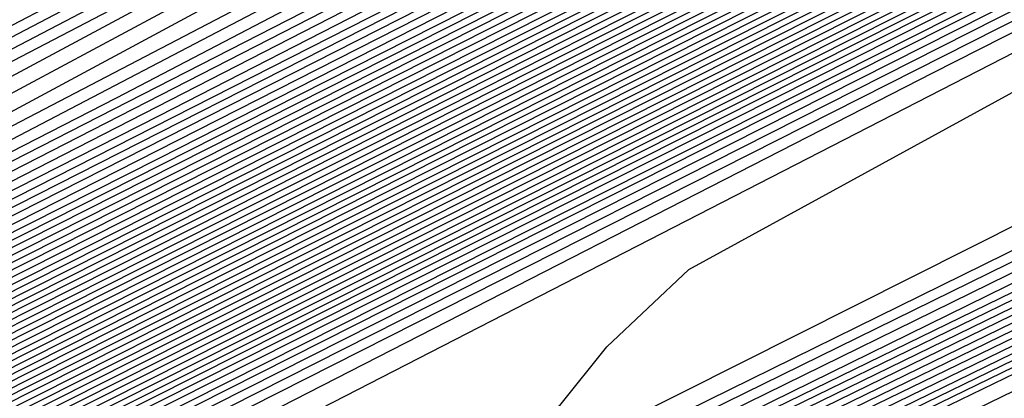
# Model space of a CAD drawing. Extents: x 3249832 to 3255657, y 13789405 to 13793316.
# Tile 507 of 656: x 3254742.374 to 3254744.719, y 13790601.713 to 13790602.616. Entities that reach past the tile are written whole.
import ezdxf

# ---------------------------------------------------------------- set-up
doc = ezdxf.new("R2010")
doc.units = 0
doc.header["$LTSCALE"] = 100
doc.header["$MEASUREMENT"] = 0
for name, color, linetype in [('GRATIO_CON', 10, 'CONTINUOUS'), ('GRATIO_ICON', 7, 'CONTINUOUS'), ('TARGETS_EAST', 7, 'CONTINUOUS')]:
    doc.layers.add(name, color=color, linetype=linetype)

# ---------------------------------------------------------------- blocks, each defined once
blk = doc.blocks.new('Gratio_032316_contours')
at = {"layer": 'GRATIO_CON', "color": 1, "linetype": 'Continuous', "flags": 128}
for points in [[(3254642.139, 13790551.7053), (3254660.6124, 13790560.6687), (3254682.3072, 13790571.2723), (3254700.7352, 13790580.305), (3254711.0317, 13790585.3564), (3254714.825, 13790587.2199), (3254715.3665, 13790587.4896), (3254715.3659, 13790587.4937), (3254715.3657, 13790587.4969), (3254715.3666, 13790587.4975), (3254715.9081, 13790587.7572), (3254719.6861, 13790589.589), (3254729.9352, 13790594.5687), (3254748.2689, 13790603.4881), (3254769.8147, 13790614.0012), (3254788.079, 13790622.9777)], [(3254643.9573, 13790552.6097), (3254661.9705, 13790561.3498), (3254683.1246, 13790571.6892), (3254701.0934, 13790580.4969), (3254711.1333, 13790585.4226), (3254714.8321, 13790587.2398), (3254715.3601, 13790587.5029), (3254715.3596, 13790587.5069), (3254715.3595, 13790587.5098), (3254715.3603, 13790587.5104), (3254715.8805, 13790587.7597), (3254719.5093, 13790589.5191), (3254729.3537, 13790594.3022), (3254746.9632, 13790602.8693), (3254767.6581, 13790612.9672), (3254785.2011, 13790621.5892)], [(3254645.7757, 13790553.5142), (3254663.3285, 13790562.0309), (3254683.9419, 13790572.1067), (3254701.4513, 13790580.6909), (3254711.2342, 13790585.4933), (3254714.8385, 13790587.2659), (3254715.3542, 13790587.5212), (3254715.853, 13790587.7617), (3254719.3325, 13790589.4492), (3254728.7721, 13790594.0356), (3254745.6576, 13790602.2505), (3254765.5015, 13790611.9331), (3254782.3232, 13790620.2006)], [(3254647.5941, 13790554.4186), (3254664.6865, 13790562.712), (3254684.7593, 13790572.5235), (3254701.8095, 13790580.8826), (3254711.336, 13790585.5591), (3254714.8458, 13790587.2852), (3254715.348, 13790587.5339), (3254715.8254, 13790587.7641), (3254719.1557, 13790589.3793), (3254728.1905, 13790593.7691), (3254744.3519, 13790601.6317), (3254763.3449, 13790610.8991), (3254779.4453, 13790618.8121)], [(3254651.2308, 13790556.2274), (3254667.4026, 13790564.0741), (3254686.3942, 13790573.3572), (3254702.526, 13790581.266), (3254711.5395, 13790585.6907), (3254714.8603, 13790587.3239), (3254715.3355, 13790587.5594), (3254715.7702, 13790587.7691), (3254718.8022, 13790589.2396), (3254727.0274, 13790593.236), (3254741.7406, 13790600.3941), (3254759.0318, 13790608.8311), (3254773.6894, 13790616.035)], [(3254653.0492, 13790557.1319), (3254668.7606, 13790564.7552), (3254687.2116, 13790573.774), (3254702.8843, 13790581.4577), (3254711.6412, 13790585.7564), (3254714.8676, 13790587.3433), (3254715.3293, 13790587.5721), (3254715.7426, 13790587.7716), (3254718.6254, 13790589.1697), (3254726.4458, 13790592.9695), (3254740.435, 13790599.7753), (3254756.8752, 13790607.7971), (3254770.8115, 13790614.6465), (3254778.5294, 13790618.5309)], [(3254646.2517, 13790553.9528), (3254654.8675, 13790558.0363), (3254670.1186, 13790565.4362), (3254688.0291, 13790574.1908), (3254703.2426, 13790581.6494), (3254711.743, 13790585.8222), (3254714.8749, 13790587.3627), (3254715.3231, 13790587.5848), (3254715.7151, 13790587.774), (3254718.4486, 13790589.0998), (3254725.8643, 13790592.703), (3254739.1294, 13790599.1565), (3254754.7186, 13790606.7631), (3254767.9336, 13790613.258), (3254775.252, 13790616.9413)], [(3254648.3232, 13790554.9771), (3254656.6859, 13790558.9407), (3254671.4766, 13790566.1173), (3254688.8465, 13790574.6076), (3254703.6008, 13790581.8411), (3254711.8447, 13790585.888), (3254714.8821, 13790587.382), (3254715.3169, 13790587.5976), (3254715.6875, 13790587.7765), (3254718.2718, 13790589.03), (3254725.2827, 13790592.4364), (3254737.8237, 13790598.5377), (3254752.562, 13790605.7291), (3254765.0557, 13790611.8694), (3254771.9746, 13790615.3518)], [(3254652.466, 13790557.0257), (3254660.3226, 13790560.7496), (3254674.1927, 13790567.4794), (3254690.4813, 13790575.4413), (3254704.3173, 13790582.2246), (3254712.0482, 13790586.0196), (3254714.8967, 13790587.4207), (3254715.3044, 13790587.623), (3254715.6323, 13790587.7815), (3254717.9183, 13790588.8903), (3254724.1196, 13790591.9033), (3254735.2124, 13790597.3001), (3254748.2489, 13790603.6611), (3254759.2998, 13790609.0924), (3254765.4198, 13790612.1726), (3254767.5973, 13790613.3706), (3254767.8046, 13790613.628), (3254767.8447, 13790613.807), (3254768.8446, 13790614.4523), (3254771.7623, 13790616.0293)], [(3254651.241, 13790556.5836), (3254654.5375, 13790558.0501), (3254662.141, 13790561.654), (3254675.5507, 13790568.1605), (3254691.2988, 13790575.8581), (3254704.6756, 13790582.4163), (3254712.1499, 13790586.0854), (3254714.904, 13790587.4401), (3254715.2982, 13790587.6357), (3254715.6047, 13790587.7839), (3254717.7415, 13790588.8204), (3254723.538, 13790591.6368), (3254733.9068, 13790596.6813), (3254746.0923, 13790602.627), (3254756.4219, 13790607.7038), (3254762.1424, 13790610.583), (3254764.1778, 13790611.7028), (3254764.3715, 13790611.9434), (3254764.4337, 13790612.1232), (3254765.5415, 13790612.8137), (3254768.7386, 13790614.5249), (3254774.566, 13790617.5186)], [(3254651.548, 13790556.8702), (3254653.3699, 13790557.6315), (3254656.6089, 13790559.0744), (3254663.9594, 13790562.5584), (3254676.9087, 13790568.8416), (3254692.1162, 13790576.2749), (3254705.0338, 13790582.608), (3254712.2517, 13790586.1512), (3254714.9112, 13790587.4594), (3254715.292, 13790587.6484), (3254715.5771, 13790587.7864), (3254717.5647, 13790588.7505), (3254722.9564, 13790591.3703), (3254732.6011, 13790596.0625), (3254743.9357, 13790601.593), (3254753.544, 13790606.3153), (3254758.865, 13790608.9934), (3254760.7582, 13790610.035), (3254760.9385, 13790610.2589), (3254761.0228, 13790610.4394), (3254762.2384, 13790611.1751), (3254765.7149, 13790613.0205), (3254772.0375, 13790616.2604)], [(3254678.2668, 13790569.5227), (3254692.9336, 13790576.6918), (3254705.3921, 13790582.7997), (3254712.3534, 13790586.217), (3254714.9185, 13790587.4788), (3254715.2858, 13790587.6612), (3254715.5496, 13790587.7889), (3254717.3879, 13790588.6807), (3254722.3749, 13790591.1037), (3254731.2955, 13790595.4436), (3254741.7791, 13790600.559), (3254750.666, 13790604.9267), (3254755.5876, 13790607.4038), (3254757.3387, 13790608.3672), (3254757.5054, 13790608.5743), (3254757.6118, 13790608.7556), (3254758.9353, 13790609.5366), (3254762.6912, 13790611.5161), (3254769.509, 13790615.0021), (3254777.6739, 13790619.1394)], [(3254680.9828, 13790570.8848), (3254694.5684, 13790577.5253), (3254706.1082, 13790583.1826), (3254712.556, 13790586.3474), (3254714.9315, 13790587.5159), (3254715.271, 13790587.6858), (3254715.2714, 13790587.6881), (3254715.2722, 13790587.6892), (3254715.2732, 13790587.689), (3254715.4944, 13790587.7945), (3254717.0344, 13790588.541), (3254721.2117, 13790590.5707), (3254728.6842, 13790594.206), (3254737.4659, 13790598.491), (3254744.9102, 13790602.1497), (3254749.0328, 13790604.2246), (3254750.4996, 13790605.0316), (3254750.6393, 13790605.2051), (3254750.7899, 13790605.388), (3254752.329, 13790606.2594), (3254756.6438, 13790608.5072), (3254764.4521, 13790612.4857), (3254773.7947, 13790617.2146)], [(3254682.3408, 13790571.5658), (3254695.3858, 13790577.9421), (3254706.4664, 13790583.3743), (3254712.6576, 13790586.4132), (3254714.9386, 13790587.5352), (3254715.2646, 13790587.6983), (3254715.2651, 13790587.7006), (3254715.2659, 13790587.7017), (3254715.267, 13790587.7016), (3254715.4668, 13790587.797), (3254716.8576, 13790588.4711), (3254720.6302, 13790590.3041), (3254727.3786, 13790593.5872), (3254735.3094, 13790597.457), (3254742.0323, 13790600.7611), (3254745.7554, 13790602.635), (3254747.0801, 13790603.3639), (3254747.2062, 13790603.5205), (3254747.379, 13790603.7042), (3254749.0259, 13790604.6209), (3254753.6201, 13790607.0028), (3254761.9237, 13790611.2275), (3254771.8551, 13790616.2521)], [(3254683.6989, 13790572.2469), (3254696.2032, 13790578.3589), (3254706.8246, 13790583.566), (3254712.7593, 13790586.4789), (3254714.9457, 13790587.5545), (3254715.2583, 13790587.7108), (3254715.2588, 13790587.7131), (3254715.2597, 13790587.7142), (3254715.2608, 13790587.7142), (3254715.4392, 13790587.7994), (3254716.6808, 13790588.4013), (3254720.0486, 13790590.0376), (3254726.0729, 13790592.9684), (3254733.1528, 13790596.423), (3254739.1543, 13790599.3726), (3254742.478, 13790601.0454), (3254743.6606, 13790601.6961), (3254743.7731, 13790601.8359), (3254743.968, 13790602.0204), (3254745.7228, 13790602.9823), (3254750.5964, 13790605.4984), (3254759.3952, 13790609.9692), (3254769.9155, 13790615.2897), (3254779.2011, 13790619.9784)], [(3254685.0569, 13790572.928), (3254697.0206, 13790578.7757), (3254707.1829, 13790583.7577), (3254712.8609, 13790586.5447), (3254714.9528, 13790587.5738), (3254715.2519, 13790587.7234), (3254715.2526, 13790587.7256), (3254715.2535, 13790587.7267), (3254715.2546, 13790587.7269), (3254715.4116, 13790587.8019), (3254716.504, 13790588.3314), (3254719.4671, 13790589.7711), (3254724.7673, 13790592.3496), (3254730.9962, 13790595.389), (3254736.2764, 13790597.9841), (3254739.2006, 13790599.4558), (3254740.241, 13790600.0283), (3254740.3401, 13790600.1513), (3254740.5571, 13790600.3366), (3254742.4197, 13790601.3437), (3254747.5727, 13790603.994), (3254756.8668, 13790608.711), (3254767.9759, 13790614.3273), (3254777.7802, 13790619.2776)], [(3254687.7729, 13790574.2901), (3254698.6554, 13790579.6094), (3254707.8993, 13790584.1411), (3254713.0642, 13790586.6762), (3254714.9671, 13790587.6123), (3254715.2393, 13790587.7484), (3254715.24, 13790587.7505), (3254715.241, 13790587.7518), (3254715.2422, 13790587.7521), (3254715.3565, 13790587.8068), (3254716.1504, 13790588.1917), (3254718.3039, 13790589.238), (3254722.156, 13790591.112), (3254726.683, 13790593.3209), (3254730.5206, 13790595.207), (3254732.6458, 13790596.2766), (3254733.4019, 13790596.6927), (3254733.4739, 13790596.7821), (3254733.7351, 13790596.969), (3254735.8135, 13790598.0666), (3254741.5253, 13790600.9852), (3254751.8099, 13790606.1945), (3254764.0967, 13790612.4024), (3254774.9383, 13790617.8759)], [(3254689.131, 13790574.9712), (3254699.4729, 13790580.0262), (3254708.2575, 13790584.3328), (3254713.1658, 13790586.742), (3254714.9742, 13790587.6316), (3254715.2329, 13790587.761), (3254715.2337, 13790587.763), (3254715.2348, 13790587.7643), (3254715.2359, 13790587.7648), (3254715.3289, 13790587.8092), (3254715.9737, 13790588.1218), (3254717.7224, 13790588.9714), (3254720.8504, 13790590.4932), (3254724.5264, 13790592.2869), (3254727.6426, 13790593.8185), (3254729.3684, 13790594.687), (3254729.9824, 13790595.0249), (3254730.0409, 13790595.0975), (3254730.3242, 13790595.2852), (3254732.5104, 13790596.428), (3254738.5016, 13790599.4807), (3254749.2814, 13790604.9363), (3254762.1571, 13790611.44), (3254773.5174, 13790617.1751)], [(3254690.489, 13790575.6522), (3254700.2903, 13790580.443), (3254708.6157, 13790584.5245), (3254713.2674, 13790586.8077), (3254714.9813, 13790587.6509), (3254715.2266, 13790587.7735), (3254715.2275, 13790587.7755), (3254715.2286, 13790587.7768), (3254715.2297, 13790587.7774), (3254715.3013, 13790587.8117), (3254715.7969, 13790588.0519), (3254717.1408, 13790588.7049), (3254719.5447, 13790589.8744), (3254722.3699, 13790591.2529), (3254724.7647, 13790592.4299), (3254726.091, 13790593.0974), (3254726.5629, 13790593.3571), (3254726.6078, 13790593.4129), (3254726.9132, 13790593.6014), (3254729.2072, 13790594.7894), (3254735.4779, 13790597.9763), (3254746.753, 13790603.6781), (3254760.2175, 13790610.4776), (3254772.0965, 13790616.4743)], [(3254691.847, 13790576.3333), (3254701.1077, 13790580.8598), (3254708.9739, 13790584.7162), (3254713.3691, 13790586.8735), (3254714.9885, 13790587.6701), (3254715.2202, 13790587.7861), (3254715.2212, 13790587.788), (3254715.2224, 13790587.7893), (3254715.2235, 13790587.79), (3254715.2737, 13790587.8141), (3254715.6201, 13790587.9821), (3254716.5592, 13790588.4384), (3254718.2391, 13790589.2556), (3254720.2133, 13790590.2189), (3254721.8868, 13790591.0414), (3254722.8136, 13790591.5079), (3254723.1433, 13790591.6893), (3254723.1747, 13790591.7283), (3254723.5023, 13790591.9176), (3254725.9041, 13790593.1509), (3254732.4543, 13790596.4719), (3254744.2245, 13790602.4199), (3254758.2779, 13790609.5152)], [(3254687.5981, 13790574.316), (3254694.5631, 13790577.6954), (3254702.7425, 13790581.6935), (3254709.6903, 13790585.0996), (3254713.5723, 13790587.005), (3254715.0027, 13790587.7087), (3254715.2076, 13790587.8111), (3254715.2155, 13790587.8162), (3254715.2646, 13790587.8408), (3254715.3952, 13790587.9046), (3254715.6275, 13790588.0179), (3254715.8997, 13790588.1512), (3254716.1297, 13790588.2654), (3254716.6303, 13790588.5199), (3254719.2939, 13790589.8681), (3254726.4082, 13790593.462), (3254739.168, 13790599.9031), (3254754.3988, 13790607.5903), (3254767.8337, 13790614.3719), (3254776.2164, 13790618.6078)], [(3254651.0069, 13790556.9616), (3254655.5123, 13790559.1072), (3254661.3217, 13790561.894), (3254668.1197, 13790565.1602), (3254674.8023, 13790568.3631), (3254680.0684, 13790570.8643), (3254683.1747, 13790572.3015), (3254685.6089, 13790573.4148), (3254689.4165, 13790575.2204), (3254695.9211, 13790578.3765), (3254703.5599, 13790582.1103), (3254710.0485, 13790585.2913), (3254713.674, 13790587.0708), (3254715.0098, 13790587.728), (3254715.2012, 13790587.8237), (3254715.5767, 13790588.0145), (3254718.1988, 13790589.3384), (3254725.3135, 13790592.9288), (3254738.0825, 13790599.3724), (3254753.3307, 13790607.0675), (3254766.7985, 13790613.8657), (3254775.2332, 13790618.1281)], [(3254651.9652, 13790557.4392), (3254656.6382, 13790559.6653), (3254662.6638, 13790562.5558), (3254669.7147, 13790565.9438), (3254676.6453, 13790569.2668), (3254682.1055, 13790571.8639), (3254685.3036, 13790573.3493), (3254687.6804, 13790574.4392), (3254691.2349, 13790576.1249), (3254697.2791, 13790579.0576), (3254704.3773, 13790582.5271), (3254710.4067, 13790585.483), (3254713.7756, 13790587.1366), (3254715.0169, 13790587.7472), (3254715.1948, 13790587.8363), (3254715.5637, 13790588.0238), (3254718.1399, 13790589.3246), (3254725.1298, 13790592.8522), (3254737.6771, 13790599.1838), (3254752.6727, 13790606.7516), (3254765.9448, 13790613.4511), (3254774.3039, 13790617.6754)], [(3254652.9236, 13790557.9168), (3254657.7641, 13790560.2233), (3254664.0059, 13790563.2177), (3254671.3097, 13790566.7274), (3254678.4883, 13790570.1706), (3254684.1427, 13790572.8635), (3254687.4325, 13790574.3972), (3254689.7518, 13790575.4635), (3254693.0532, 13790577.0293), (3254698.6371, 13790579.7386), (3254705.1948, 13790582.9439), (3254710.7649, 13790585.6747), (3254713.8772, 13790587.2023), (3254715.024, 13790587.7665), (3254715.1884, 13790587.8489), (3254715.5508, 13790588.0331), (3254718.0809, 13790589.3107), (3254724.9462, 13790592.7755), (3254737.2717, 13790598.9953), (3254752.0148, 13790606.4357), (3254765.0911, 13790613.0365), (3254773.3746, 13790617.2228)], [(3254651.3, 13790557.2133), (3254654.8403, 13790558.872), (3254660.0158, 13790561.3394), (3254666.6901, 13790564.5414), (3254674.4997, 13790568.2945), (3254682.1743, 13790571.9781), (3254688.2171, 13790574.8626), (3254691.6904, 13790576.4929), (3254693.8947, 13790577.5121), (3254696.69, 13790578.8381), (3254701.3532, 13790581.1008), (3254706.8296, 13790583.7776), (3254711.4814, 13790586.0581), (3254714.0805, 13790587.3339), (3254715.0382, 13790587.8051), (3254715.1756, 13790587.8741), (3254715.5248, 13790588.0517), (3254717.9631, 13790589.2831), (3254724.5788, 13790592.6221), (3254736.4608, 13790598.6182), (3254750.699, 13790605.8039), (3254763.3837, 13790612.2073), (3254771.5159, 13790616.3175)], [(3254652.1439, 13790557.6356), (3254655.7986, 13790559.3495), (3254661.1417, 13790561.8975), (3254668.0321, 13790565.2032), (3254676.0946, 13790569.078), (3254684.0173, 13790572.8819), (3254690.2542, 13790575.8622), (3254693.8193, 13790577.5407), (3254695.9661, 13790578.5364), (3254698.5083, 13790579.7426), (3254702.7112, 13790581.7819), (3254707.647, 13790584.1944), (3254711.8396, 13790586.2498), (3254714.1821, 13790587.3996), (3254715.0454, 13790587.8244), (3254715.1692, 13790587.8867), (3254715.5119, 13790588.061), (3254717.9042, 13790589.2693), (3254724.3952, 13790592.5454), (3254736.0554, 13790598.4297), (3254750.0411, 13790605.488), (3254762.53, 13790611.7927), (3254770.5866, 13790615.8649), (3254774.8217, 13790618.021)], [(3254692.2914, 13790576.8618), (3254695.9482, 13790578.5886), (3254698.0375, 13790579.5607), (3254700.3267, 13790580.647), (3254704.0693, 13790582.4629), (3254708.4644, 13790584.6112), (3254712.1978, 13790586.4415), (3254714.2838, 13790587.4654), (3254715.0525, 13790587.8436), (3254715.1628, 13790587.899), (3254715.1638, 13790587.9005), (3254715.1651, 13790587.902), (3254715.1662, 13790587.9033), (3254715.5018, 13790588.0733), (3254717.8471, 13790589.2573), (3254724.2124, 13790592.4695), (3254735.6502, 13790598.2414), (3254749.3832, 13790605.1722), (3254761.6763, 13790611.3781), (3254769.6572, 13790615.4123), (3254773.9041, 13790617.5743)], [(3254687.7034, 13790574.6894), (3254694.3286, 13790577.8614), (3254698.0771, 13790579.6365), (3254700.109, 13790580.5851), (3254702.1451, 13790581.5514), (3254705.4273, 13790583.144), (3254709.2818, 13790585.0281), (3254712.556, 13790586.6332), (3254714.3854, 13790587.5311), (3254715.0596, 13790587.8629), (3254715.1564, 13790587.9115), (3254715.1574, 13790587.913), (3254715.1587, 13790587.9145), (3254715.1597, 13790587.9158), (3254715.4888, 13790588.0826), (3254717.7882, 13790589.2435), (3254724.0287, 13790592.3929), (3254735.2448, 13790598.0529), (3254748.7253, 13790604.8563), (3254760.8226, 13790610.9635), (3254768.7279, 13790614.9597), (3254772.9866, 13790617.1276)], [(3254691.3894, 13790576.4969), (3254698.4029, 13790579.8606), (3254702.3349, 13790581.7322), (3254704.2518, 13790582.6337), (3254705.7818, 13790583.3603), (3254708.1433, 13790584.5061), (3254710.9167, 13790585.8617), (3254713.2724, 13790587.0166), (3254714.5887, 13790587.6627), (3254715.0738, 13790587.9014), (3254715.1436, 13790587.9366), (3254715.1446, 13790587.938), (3254715.1458, 13790587.9395), (3254715.1469, 13790587.941), (3254715.4628, 13790588.1013), (3254717.6703, 13790589.2159), (3254723.6614, 13790592.2395), (3254734.4339, 13790597.6758), (3254747.4094, 13790604.2245), (3254759.1152, 13790610.1344), (3254766.8692, 13790614.0544), (3254771.1515, 13790616.2343)], [(3254684.0695, 13790572.9958), (3254693.2324, 13790577.4007), (3254700.4401, 13790580.8601), (3254704.4638, 13790582.78), (3254706.3233, 13790583.658), (3254707.6001, 13790584.2647), (3254709.5014, 13790585.1872), (3254711.7343, 13790586.2788), (3254713.6314, 13790587.2092), (3254714.6921, 13790587.7304), (3254715.0837, 13790587.9238), (3254715.1405, 13790587.9531), (3254715.4499, 13790588.1105), (3254717.6114, 13790589.2021), (3254723.4777, 13790592.1629), (3254734.0285, 13790597.4873), (3254746.7515, 13790603.9086), (3254758.2615, 13790609.7198), (3254765.9399, 13790613.6018), (3254770.2339, 13790615.7876), (3254772.3576, 13790616.8983)], [(3254685.6645, 13790573.7793), (3254695.0754, 13790578.3044), (3254702.4773, 13790581.8597), (3254706.5928, 13790583.8279), (3254708.3947, 13790584.6823), (3254709.4185, 13790585.1691), (3254710.8594, 13790585.8683), (3254712.5517, 13790586.6956), (3254713.9896, 13790587.4009), (3254714.7937, 13790587.7962), (3254715.0908, 13790587.9432), (3254715.1341, 13790587.9658), (3254715.4369, 13790588.1198), (3254717.5524, 13790589.1883), (3254723.294, 13790592.0862), (3254733.6231, 13790597.2988), (3254746.0936, 13790603.5927), (3254757.4078, 13790609.3052), (3254765.0105, 13790613.1491), (3254769.3164, 13790615.3409), (3254771.4825, 13790616.4728)], [(3254687.2595, 13790574.5629), (3254696.9184, 13790579.2082), (3254704.5144, 13790582.8593), (3254708.7217, 13790584.8757), (3254710.4661, 13790585.7067), (3254711.2369, 13790586.0736), (3254712.2174, 13790586.5494), (3254713.3691, 13790587.1124), (3254714.3478, 13790587.5926), (3254714.8953, 13790587.862), (3254715.0978, 13790587.9625), (3254715.1276, 13790587.9785), (3254715.4239, 13790588.1292), (3254717.4935, 13790589.1745), (3254723.1104, 13790592.0095), (3254733.2176, 13790597.1102), (3254745.4357, 13790603.2768), (3254756.5541, 13790608.8906), (3254764.0812, 13790612.6965), (3254768.3988, 13790614.8943), (3254770.6075, 13790616.0472), (3254771.7108, 13790616.6657)], [(3254690.4495, 13790576.13), (3254700.6044, 13790581.0157), (3254708.5888, 13790584.8585), (3254712.9795, 13790586.9715), (3254714.609, 13790587.7553), (3254714.8736, 13790587.8824), (3254714.9335, 13790587.9115), (3254715.004, 13790587.9462), (3254715.0642, 13790587.9761), (3254715.0986, 13790587.9937), (3254715.112, 13790588.0013), (3254715.1148, 13790588.0038), (3254715.3979, 13790588.1479), (3254717.3756, 13790589.147), (3254722.743, 13790591.8562), (3254732.4068, 13790596.7332), (3254744.1198, 13790602.645), (3254754.8468, 13790608.0614), (3254762.2225, 13790611.7913), (3254766.5637, 13790614.0009), (3254768.8573, 13790615.1961), (3254770.0169, 13790615.8415), (3254770.6619, 13790616.237), (3254771.3382, 13790616.6417)], [(3254691.3246, 13790576.5671), (3254701.2561, 13790581.3455), (3254709.0349, 13790585.09), (3254713.3077, 13790587.1475), (3254714.8826, 13790587.9066), (3254715.1084, 13790588.0164), (3254715.3849, 13790588.1572), (3254717.3167, 13790589.1332), (3254722.5594, 13790591.7795), (3254732.0013, 13790596.5446), (3254743.4619, 13790602.3291), (3254753.9931, 13790607.6468), (3254761.2932, 13790611.3386), (3254765.6461, 13790613.5543), (3254767.9823, 13790614.7706), (3254769.17, 13790615.4294), (3254769.8305, 13790615.8319), (3254770.5233, 13790616.2441), (3254771.6468, 13790616.8582)], [(3254692.0922, 13790576.9523), (3254701.7295, 13790581.5891), (3254709.2424, 13790585.2057), (3254713.3647, 13790587.1907), (3254714.8842, 13790587.9231), (3254715.102, 13790588.0291), (3254715.3719, 13790588.1666), (3254717.2577, 13790589.1194), (3254722.3757, 13790591.7029), (3254731.5959, 13790596.3561), (3254742.804, 13790602.0133), (3254753.1394, 13790607.2322), (3254760.3638, 13790610.886), (3254764.7286, 13790613.1076), (3254767.1072, 13790614.345), (3254768.3231, 13790615.0173), (3254768.9992, 13790615.4268), (3254769.7083, 13790615.8466), (3254770.8588, 13790616.474), (3254772.2008, 13790617.2017)], [(3254683.086, 13790572.6396), (3254692.8597, 13790577.3375), (3254702.2029, 13790581.8327), (3254709.4499, 13790585.3213), (3254713.4218, 13790587.234), (3254714.8858, 13790587.9396), (3254715.0956, 13790588.0417), (3254715.359, 13790588.1759), (3254717.1988, 13790589.1056), (3254722.192, 13790591.6262), (3254731.1905, 13790596.1676), (3254742.1461, 13790601.6974), (3254752.2857, 13790606.8176), (3254759.4345, 13790610.4334), (3254763.811, 13790612.6609), (3254766.2321, 13790613.9195), (3254767.4761, 13790614.6052), (3254768.1678, 13790615.0216), (3254768.8934, 13790615.4491), (3254770.0708, 13790616.0899), (3254771.4446, 13790616.8335)], [(3254685.0376, 13790573.6106), (3254694.3948, 13790578.1075), (3254703.1496, 13790582.3192), (3254709.8648, 13790585.5517), (3254713.5359, 13790587.3196), (3254714.8889, 13790587.9721), (3254715.0828, 13790588.0668), (3254715.333, 13790588.1946), (3254717.0809, 13790589.0781), (3254721.8247, 13790591.4729), (3254730.3796, 13790595.7905), (3254740.8302, 13790601.0656), (3254750.5783, 13790605.9885), (3254757.5758, 13790609.5281), (3254761.9759, 13790611.7676), (3254764.482, 13790613.0684), (3254765.7823, 13790613.781), (3254766.5051, 13790614.2114), (3254767.2635, 13790614.6541), (3254768.4947, 13790615.3216), (3254769.9322, 13790616.0971), (3254771.1334, 13790616.7816)], [(3254686.0134, 13790574.0961), (3254695.1623, 13790578.4926), (3254703.623, 13790582.5627), (3254710.0723, 13790585.6672), (3254713.5929, 13790587.3627), (3254714.8905, 13790587.9885), (3254715.0765, 13790588.0794), (3254715.32, 13790588.2039), (3254717.022, 13790589.0643), (3254721.641, 13790591.3962), (3254729.9742, 13790595.602), (3254740.1723, 13790600.7497), (3254749.7246, 13790605.5739), (3254756.6465, 13790609.0755), (3254761.0584, 13790611.3209), (3254763.6069, 13790612.6429), (3254764.9354, 13790613.3689), (3254765.6738, 13790613.8062), (3254766.4486, 13790614.2565), (3254767.7067, 13790614.9375), (3254769.176, 13790615.729), (3254770.4045, 13790616.4267), (3254771.0551, 13790616.8757), (3254771.2495, 13790617.1191)], [(3254686.9892, 13790574.5817), (3254695.9299, 13790578.8778), (3254704.0964, 13790582.8062), (3254710.2798, 13790585.7827), (3254713.65, 13790587.4058), (3254714.8921, 13790588.0049), (3254715.0701, 13790588.092), (3254715.307, 13790588.2133), (3254716.963, 13790589.0505), (3254721.4573, 13790591.3195), (3254729.5688, 13790595.4135), (3254739.5144, 13790600.4338), (3254748.8709, 13790605.1593)], [(3254687.965, 13790575.0672), (3254696.6974, 13790579.2629), (3254704.5698, 13790583.0496), (3254710.4873, 13790585.8981), (3254713.707, 13790587.4489), (3254714.8937, 13790588.0213), (3254715.0637, 13790588.1046), (3254715.2941, 13790588.2226), (3254716.9041, 13790589.0367), (3254721.2737, 13790591.2429), (3254729.1633, 13790595.2249), (3254738.8565, 13790600.1179), (3254748.0172, 13790604.7447)], [(3254689.9166, 13790576.0383), (3254698.2325, 13790580.0332), (3254705.5166, 13790583.5369), (3254710.9023, 13790586.1303), (3254714.0382, 13790587.647), (3254716.632, 13790588.9334), (3254720.906, 13790591.0888), (3254728.3524, 13790594.8476), (3254737.5406, 13790599.4861), (3254746.3098, 13790603.9155)], [(3254690.8924, 13790576.5238), (3254699.0001, 13790580.4183), (3254705.9899, 13790583.7804), (3254711.1098, 13790586.2458), (3254714.0887, 13790587.6869), (3254716.581, 13790588.9235), (3254720.7224, 13790591.0121), (3254727.947, 13790594.6591), (3254736.8827, 13790599.1702), (3254745.4561, 13790603.5009)], [(3254691.8683, 13790577.0094), (3254699.7676, 13790580.8035), (3254706.4633, 13790584.0239), (3254711.3173, 13790586.3613), (3254714.1392, 13790587.7268), (3254716.5301, 13790588.9136), (3254720.5388, 13790590.9355), (3254727.5416, 13790594.4706), (3254736.2248, 13790598.8543), (3254744.6024, 13790603.0863), (3254751.0704, 13790606.3597)], [(3254684.5147, 13790573.5023), (3254692.8441, 13790577.4949), (3254700.5352, 13790581.1886), (3254706.9367, 13790584.2674), (3254711.5248, 13790586.4768), (3254714.1897, 13790587.7666), (3254716.4792, 13790588.9036), (3254720.3552, 13790590.8588), (3254727.1361, 13790594.2821), (3254735.5669, 13790598.5384), (3254743.7487, 13790602.6718), (3254750.1411, 13790605.9071)], [(3254686.5494, 13790574.5139), (3254694.7957, 13790578.466), (3254702.0703, 13790581.9589), (3254707.8835, 13790584.7544), (3254711.9397, 13790586.7079), (3254714.2907, 13790587.8464), (3254716.3774, 13790588.8837), (3254719.9879, 13790590.7055), (3254726.3253, 13790593.905), (3254734.251, 13790597.9066), (3254742.0413, 13790601.8426), (3254748.2824, 13790605.0018)], [(3254687.5668, 13790575.0197), (3254695.7715, 13790578.9516), (3254702.8378, 13790582.344), (3254708.3569, 13790584.9979), (3254712.1472, 13790586.8234), (3254714.3412, 13790587.8862), (3254716.3265, 13790588.8738), (3254719.8043, 13790590.6289), (3254725.9199, 13790593.7165), (3254733.5931, 13790597.5908), (3254741.1877, 13790601.428), (3254747.3531, 13790604.5492)], [(3254688.5842, 13790575.5255), (3254696.7473, 13790579.4371), (3254703.6054, 13790582.7292), (3254708.8303, 13790585.2414), (3254712.3547, 13790586.9389), (3254714.3917, 13790587.9261), (3254716.2755, 13790588.8639), (3254719.6207, 13790590.5522), (3254725.5145, 13790593.528), (3254732.9352, 13790597.2749), (3254740.334, 13790601.0134), (3254746.4237, 13790604.0966)], [(3254689.6015, 13790576.0313), (3254697.7231, 13790579.9226), (3254704.3729, 13790583.1143), (3254709.3036, 13790585.4849), (3254712.5622, 13790587.0544), (3254714.4422, 13790587.966), (3254716.2246, 13790588.8539), (3254719.4371, 13790590.4756), (3254725.1091, 13790593.3394), (3254732.2773, 13790596.959), (3254739.4803, 13790600.5988), (3254745.4944, 13790603.644)], [(3254691.6363, 13790577.0429), (3254699.6748, 13790580.8937), (3254705.908, 13790583.8846), (3254710.2504, 13790585.9718), (3254712.9771, 13790587.2855), (3254714.5432, 13790588.0457), (3254716.1228, 13790588.834), (3254719.0698, 13790590.3223), (3254724.2982, 13790592.9624), (3254730.9614, 13790596.3272), (3254737.7729, 13790599.7696), (3254743.6357, 13790602.7387), (3254748.2126, 13790605.0675)], [(3254692.6536, 13790577.5487), (3254700.6506, 13790581.3793), (3254706.6756, 13790584.2697), (3254710.7238, 13790586.2153), (3254713.1846, 13790587.401), (3254714.5937, 13790588.0856), (3254716.0719, 13790588.8241), (3254718.8862, 13790590.2456), (3254723.8928, 13790592.7739), (3254730.3035, 13790596.0113), (3254736.9192, 13790599.355), (3254742.7064, 13790602.2861), (3254747.295, 13790604.6208)], [(3254685.2107, 13790574.0117), (3254693.671, 13790578.0546), (3254701.6264, 13790581.8648), (3254707.4431, 13790584.6548), (3254711.1972, 13790586.4588), (3254713.3921, 13790587.5165), (3254714.6442, 13790588.1255), (3254716.0209, 13790588.8142), (3254718.7026, 13790590.169), (3254723.4874, 13790592.5853), (3254729.6456, 13790595.6954), (3254736.0655, 13790598.9404), (3254741.777, 13790601.8334), (3254746.3775, 13790604.1742)], [(3254686.1555, 13790574.4828), (3254694.6884, 13790578.5604), (3254702.6022, 13790582.3504), (3254708.2106, 13790585.04), (3254711.6706, 13790586.7023), (3254713.5996, 13790587.6321), (3254714.6947, 13790588.1653), (3254715.97, 13790588.8042), (3254718.519, 13790590.0923), (3254723.082, 13790592.3968), (3254728.9877, 13790595.3795), (3254735.2118, 13790598.5259), (3254740.8477, 13790601.3808), (3254745.4599, 13790603.7275)], [(3254688.0451, 13790575.4249), (3254696.7231, 13790579.572), (3254704.5538, 13790583.3214), (3254709.7457, 13790585.8102), (3254712.6173, 13790587.189), (3254714.0145, 13790587.8622), (3254714.6772, 13790588.1834), (3254714.921, 13790588.3035), (3254714.9555, 13790588.3228), (3254715.0737, 13790588.3847), (3254715.9023, 13790588.8045), (3254718.1514, 13790589.9405), (3254722.271, 13790592.0202), (3254727.6719, 13790594.7478), (3254733.5044, 13790597.6967), (3254738.989, 13790600.4756), (3254743.6248, 13790602.8341), (3254746.9805, 13790604.5574)], [(3254688.9898, 13790575.8959), (3254697.7405, 13790580.0778), (3254705.5297, 13790583.8072), (3254710.5133, 13790586.1957), (3254713.0907, 13790587.4331), (3254714.222, 13790587.9784), (3254714.7343, 13790588.2272), (3254714.9226, 13790588.3206), (3254714.9492, 13790588.336), (3254715.0608, 13790588.3945), (3254715.8434, 13790588.791), (3254717.9677, 13790589.864), (3254721.8656, 13790591.8317), (3254727.0139, 13790594.4319), (3254732.6507, 13790597.2821), (3254738.0597, 13790600.0229), (3254742.7072, 13790602.3875), (3254746.1055, 13790604.1319)], [(3254689.9346, 13790576.367), (3254698.7579, 13790580.5836), (3254706.5055, 13790584.2927), (3254711.2809, 13790586.5807), (3254713.5641, 13790587.6764), (3254714.4295, 13790588.0938), (3254714.7913, 13790588.2703), (3254714.9242, 13790588.3372), (3254714.9428, 13790588.3489), (3254715.0479, 13790588.4041), (3254715.7845, 13790588.7774), (3254717.7841, 13790589.7874), (3254721.4602, 13790591.6432), (3254726.356, 13790594.116), (3254731.797, 13790596.8675), (3254737.1303, 13790599.5703), (3254741.7897, 13790601.9408), (3254745.2304, 13790603.7063)], [(3254690.8794, 13790576.838), (3254699.7752, 13790581.0894), (3254707.4813, 13790584.7781), (3254712.0484, 13790586.9658), (3254714.0375, 13790587.9198), (3254714.637, 13790588.2092), (3254714.8484, 13790588.3135), (3254714.9258, 13790588.3538), (3254714.9365, 13790588.3618), (3254715.0349, 13790588.4138), (3254715.7256, 13790588.7638), (3254717.6004, 13790589.7108), (3254721.0548, 13790591.4547), (3254725.6981, 13790593.8001), (3254730.9433, 13790596.4529), (3254736.201, 13790599.1177), (3254740.8721, 13790601.4941), (3254744.3553, 13790603.2808), (3254746.3031, 13790604.3029)], [(3254692.4887, 13790577.6457), (3254701.3754, 13790581.893), (3254708.9279, 13790585.5089), (3254713.1479, 13790587.5316), (3254714.7022, 13790588.2788), (3254714.9237, 13790588.3879), (3254715.009, 13790588.4331), (3254715.6077, 13790588.7367), (3254717.2331, 13790589.5577), (3254720.2439, 13790591.0777), (3254724.3823, 13790593.1684), (3254729.2359, 13790595.6237), (3254734.3423, 13790598.2124), (3254739.037, 13790600.6008), (3254742.6052, 13790602.4297), (3254744.6092, 13790603.4787), (3254745.7211, 13790604.0829)], [(3254685.5623, 13790574.3682), (3254692.9579, 13790577.8894), (3254701.6558, 13790582.0461), (3254709.0481, 13790585.5838), (3254713.1792, 13790587.561), (3254714.7014, 13790588.2896), (3254714.9188, 13790588.3948), (3254714.9975, 13790588.4372), (3254715.5498, 13790588.7195), (3254717.0499, 13790589.4795), (3254719.8386, 13790590.8887), (3254723.7244, 13790592.8524), (3254728.3822, 13790595.2091), (3254733.413, 13790597.7598), (3254738.1195, 13790600.1541), (3254741.7301, 13790602.0041), (3254743.7623, 13790603.0666), (3254744.8898, 13790603.6778)], [(3254686.1924, 13790574.6882), (3254693.4274, 13790578.1329), (3254701.9363, 13790582.1993), (3254709.1682, 13790585.6599), (3254713.2098, 13790587.5938), (3254714.6992, 13790588.3063), (3254714.9121, 13790588.4088), (3254714.9844, 13790588.4475), (3254715.4908, 13790588.7062), (3254716.8662, 13790589.403), (3254719.4332, 13790590.7003), (3254723.0664, 13790592.5365), (3254727.5286, 13790594.7946), (3254732.4837, 13790597.3072), (3254737.2019, 13790599.7074), (3254740.855, 13790601.5786), (3254742.9154, 13790602.6545), (3254744.0584, 13790603.2727), (3254745.2603, 13790603.921)], [(3254686.8224, 13790575.0082), (3254693.8968, 13790578.3764), (3254702.2169, 13790582.3524), (3254709.2883, 13790585.736), (3254713.2404, 13790587.6267), (3254714.6969, 13790588.3229), (3254714.9054, 13790588.4228), (3254714.9712, 13790588.4578), (3254715.4318, 13790588.693), (3254716.6825, 13790589.3266), (3254719.0277, 13790590.5118), (3254722.4085, 13790592.2206), (3254726.6749, 13790594.38), (3254731.5543, 13790596.8545), (3254736.2844, 13790599.2608), (3254739.9799, 13790601.153), (3254742.0685, 13790602.2424), (3254743.2271, 13790602.8675), (3254744.4453, 13790603.5235), (3254746.4302, 13790604.5655)], [(3254688.0825, 13790575.6481), (3254694.8356, 13790578.8633), (3254702.778, 13790582.6587), (3254709.5285, 13790585.8883), (3254713.3016, 13790587.6925), (3254714.6925, 13790588.3563), (3254714.8919, 13790588.4508), (3254714.9449, 13790588.4784), (3254715.3138, 13790588.6665), (3254716.3151, 13790589.1737), (3254718.2169, 13790590.1349), (3254721.0927, 13790591.5889), (3254724.9675, 13790593.5508), (3254729.6956, 13790595.9493), (3254734.4493, 13790598.3674), (3254738.2298, 13790600.3019), (3254740.3746, 13790601.4183), (3254741.5643, 13790602.0572), (3254742.8154, 13790602.7285), (3254744.8542, 13790603.7972)], [(3254688.7126, 13790575.9681), (3254695.3051, 13790579.1068), (3254703.0585, 13790582.8118), (3254709.6486, 13790585.9644), (3254713.3321, 13790587.7254), (3254714.6902, 13790588.373), (3254714.8852, 13790588.4648), (3254714.9318, 13790588.4887), (3254715.2548, 13790588.6532), (3254716.1314, 13790589.0973), (3254717.8114, 13790589.9464), (3254720.4348, 13790591.273), (3254724.1138, 13790593.1362), (3254728.7663, 13790595.4966), (3254733.5317, 13790597.9207), (3254737.3547, 13790599.8764), (3254739.5277, 13790601.0062), (3254740.733, 13790601.6521), (3254742.0005, 13790602.331), (3254744.0662, 13790603.4131), (3254746.4898, 13790604.6831)], [(3254689.3426, 13790576.2881), (3254695.7745, 13790579.3503), (3254703.3391, 13790582.965), (3254709.7687, 13790586.0406), (3254713.3627, 13790587.7583), (3254714.688, 13790588.3896), (3254714.8784, 13790588.4788), (3254714.9186, 13790588.4989), (3254715.1958, 13790588.64), (3254715.9477, 13790589.0209), (3254717.406, 13790589.758), (3254719.7768, 13790590.9571), (3254723.2601, 13790592.7216), (3254727.837, 13790595.044), (3254732.6141, 13790597.4741), (3254736.4797, 13790599.4508), (3254738.6808, 13790600.5941), (3254739.9016, 13790601.247), (3254741.1856, 13790601.9335), (3254743.2781, 13790603.029), (3254745.7336, 13790604.3149)], [(3254689.9727, 13790576.6081), (3254696.2439, 13790579.5938), (3254703.6196, 13790583.1181), (3254709.8888, 13790586.1167), (3254713.3933, 13790587.7912), (3254714.6858, 13790588.4063), (3254714.8717, 13790588.4927), (3254714.9055, 13790588.5092), (3254715.1367, 13790588.6267), (3254715.764, 13790588.9444), (3254717.0006, 13790589.5695), (3254719.1189, 13790590.6412), (3254722.4064, 13790592.307), (3254726.9076, 13790594.5914), (3254731.6966, 13790597.0274), (3254735.6046, 13790599.0253), (3254737.8339, 13790600.182), (3254739.0703, 13790600.8418), (3254740.3706, 13790601.5359), (3254742.4901, 13790602.6448), (3254744.9774, 13790603.9467)]]:
    blk.add_lwpolyline(points, dxfattribs=at)
at = {"layer": 'GRATIO_CON', "color": 5, "linetype": 'Continuous', "flags": 128}
blk.add_lwpolyline([(3254645.4599, 13790553.036), (3254663.069, 13790561.7623), (3254683.7862, 13790571.9554), (3254701.3959, 13790580.5965), (3254711.2365, 13790585.4241), (3254714.8618, 13790587.205), (3254715.3792, 13790587.4629), (3254715.3785, 13790587.4674), (3254715.3782, 13790587.4709), (3254715.379, 13790587.4719), (3254715.9133, 13790587.7279), (3254719.64, 13790589.5343), (3254729.7495, 13790594.4457), (3254747.8375, 13790603.2357), (3254769.1201, 13790613.5531), (3254787.2186, 13790622.2657)], dxfattribs=at)
at = {"layer": 'GRATIO_ICON', "color": 7, "linetype": 'Continuous', "flags": 128}
for points in [[(3254649.4124, 13790555.323), (3254666.0445, 13790563.393), (3254685.5768, 13790572.9403), (3254702.1678, 13790581.0743), (3254711.4377, 13790585.6249), (3254714.8531, 13790587.3046), (3254715.3418, 13790587.5467), (3254715.7978, 13790587.7666), (3254718.979, 13790589.3094), (3254727.609, 13790593.5026), (3254743.0463, 13790601.0129), (3254761.1884, 13790609.8651), (3254776.5674, 13790617.4236)], [(3254650.3946, 13790556.0014), (3254658.5043, 13790559.8452), (3254672.8347, 13790566.7984), (3254689.6639, 13790575.0245), (3254703.9591, 13790582.0328), (3254711.9464, 13790585.9538), (3254714.8894, 13790587.4014), (3254715.3107, 13790587.6103), (3254715.6599, 13790587.779), (3254718.095, 13790588.9601), (3254724.7011, 13790592.1699), (3254736.5181, 13790597.9189), (3254750.4054, 13790604.6951), (3254762.1777, 13790610.4809), (3254768.6972, 13790613.7622), (3254771.0169, 13790615.0384), (3254771.2377, 13790615.3126)], [(3254679.6248, 13790570.2037), (3254693.751, 13790577.1084), (3254705.75, 13790582.9909), (3254712.4544, 13790586.2816), (3254714.9243, 13790587.4967), (3254715.2773, 13790587.6732), (3254715.2777, 13790587.6756), (3254715.2784, 13790587.6767), (3254715.2794, 13790587.6764), (3254715.5219, 13790587.7921), (3254717.2111, 13790588.6109), (3254721.7933, 13790590.8372), (3254729.9899, 13790594.8248), (3254739.6225, 13790599.525), (3254747.7881, 13790603.5382), (3254752.3102, 13790605.8142), (3254753.9192, 13790606.6994), (3254754.0723, 13790606.8897), (3254754.2009, 13790607.0718), (3254755.6321, 13790607.898), (3254759.6675, 13790610.0116), (3254766.9806, 13790613.7439), (3254775.7343, 13790618.177)], [(3254686.4149, 13790573.609), (3254697.838, 13790579.1925), (3254707.5411, 13790583.9494), (3254712.9625, 13790586.6105), (3254714.96, 13790587.593), (3254715.2456, 13790587.7359), (3254715.2463, 13790587.7381), (3254715.2473, 13790587.7393), (3254715.2484, 13790587.7395), (3254715.384, 13790587.8043), (3254716.3272, 13790588.2615), (3254718.8855, 13790589.5045), (3254723.4617, 13790591.7308), (3254728.8396, 13790594.355), (3254733.3985, 13790596.5955), (3254735.9232, 13790597.8662), (3254736.8215, 13790598.3605), (3254736.907, 13790598.4667), (3254737.1461, 13790598.6528), (3254739.1166, 13790599.7051), (3254744.549, 13790602.4896), (3254754.3383, 13790607.4528), (3254766.0363, 13790613.3649), (3254776.3593, 13790618.5768)], [(3254685.7798, 13790573.4116), (3254693.205, 13790577.0144), (3254701.9251, 13790581.2767), (3254709.3321, 13790584.9079), (3254713.4707, 13790586.9393), (3254714.9956, 13790587.6894), (3254715.2139, 13790587.7986), (3254715.2149, 13790587.8005), (3254715.2162, 13790587.8019), (3254715.2173, 13790587.8026), (3254715.2461, 13790587.8166), (3254715.4433, 13790587.9122), (3254715.9777, 13790588.1718), (3254716.9333, 13790588.637), (3254718.0552, 13790589.1862), (3254719.0038, 13790589.6573), (3254719.8847, 13790590.1096), (3254722.5847, 13790591.4891), (3254729.4359, 13790594.9632), (3254741.6976, 13790601.1604), (3254756.3385, 13790608.5526), (3254769.2546, 13790615.0727), (3254777.3138, 13790619.1453)], [(3254650.456, 13790556.7909), (3254653.8819, 13790558.3944), (3254658.8899, 13790560.7814), (3254665.348, 13790563.8795), (3254672.9047, 13790567.5109), (3254680.3313, 13790571.0744), (3254686.1799, 13790573.8631), (3254689.5614, 13790575.445), (3254691.8232, 13790576.4878), (3254694.8716, 13790577.9337), (3254699.9952, 13790580.4197), (3254706.0122, 13790583.3608), (3254711.1231, 13790585.8664), (3254713.9789, 13790587.2681), (3254715.0311, 13790587.7858), (3254715.182, 13790587.8615), (3254715.5378, 13790588.0424), (3254718.022, 13790589.2969), (3254724.7625, 13790592.6988), (3254736.8662, 13790598.8068), (3254751.3569, 13790606.1198), (3254764.2374, 13790612.6219), (3254772.4452, 13790616.7702)], [(3254689.5464, 13790575.5932), (3254696.3658, 13790578.861), (3254700.206, 13790580.6843), (3254702.1804, 13790581.6094), (3254703.9634, 13790582.4559), (3254706.7853, 13790583.8251), (3254710.0993, 13790585.4449), (3254712.9142, 13790586.8249), (3254714.487, 13790587.5969), (3254715.0667, 13790587.8821), (3254715.15, 13790587.924), (3254715.151, 13790587.9255), (3254715.1523, 13790587.927), (3254715.1533, 13790587.9284), (3254715.4758, 13790588.0919), (3254717.7293, 13790589.2297), (3254723.845, 13790592.3162), (3254734.8393, 13790597.8643), (3254748.0673, 13790604.5404), (3254759.9689, 13790610.549), (3254767.7985, 13790614.507), (3254772.069, 13790616.681)], [(3254688.8545, 13790575.3465), (3254698.7614, 13790580.112), (3254706.5516, 13790583.8589), (3254710.8506, 13790585.9236), (3254712.5376, 13790586.731), (3254713.0553, 13790586.9782), (3254713.5756, 13790587.2308), (3254714.1868, 13790587.5298), (3254714.7063, 13790587.7849), (3254714.9972, 13790587.9284), (3254715.1051, 13790587.9822), (3254715.1213, 13790587.9913), (3254715.4109, 13790588.1386), (3254717.4346, 13790589.1608), (3254722.9267, 13790591.9329), (3254732.8122, 13790596.9217), (3254744.7777, 13790602.9609), (3254755.7004, 13790608.476), (3254763.1518, 13790612.2439), (3254767.4812, 13790614.4476), (3254769.7324, 13790615.6217), (3254770.8638, 13790616.2536), (3254771.4933, 13790616.6422)], [(3254684.0618, 13790573.1252), (3254693.6273, 13790577.7228), (3254702.6763, 13790582.0764), (3254709.6574, 13790585.437), (3254713.4789, 13790587.2772), (3254714.8874, 13790587.9561), (3254715.0892, 13790588.0544), (3254715.346, 13790588.1853), (3254717.1399, 13790589.0918), (3254722.0083, 13790591.5495), (3254730.785, 13790595.979), (3254741.4882, 13790601.3815), (3254751.432, 13790606.4031), (3254758.5051, 13790609.9807), (3254762.8935, 13790612.2142), (3254765.357, 13790613.4939), (3254766.6292, 13790614.1931), (3254767.3365, 13790614.6165), (3254768.0785, 13790615.0516), (3254769.2828, 13790615.7057), (3254770.6884, 13790616.4653), (3254771.8624, 13790617.1365)], [(3254688.9408, 13790575.5527), (3254697.465, 13790579.6481), (3254705.0432, 13790583.2935), (3254710.6948, 13790586.0147), (3254713.9877, 13790587.6072), (3254716.6829, 13790588.9434), (3254721.0897, 13790591.1654), (3254728.7578, 13790595.0362), (3254738.1985, 13790599.802), (3254747.1635, 13790604.3301)], [(3254685.532, 13790574.0081), (3254693.8199, 13790577.9805), (3254701.3027, 13790581.5737), (3254707.4101, 13790584.5109), (3254711.7322, 13790586.5924), (3254714.2402, 13790587.8065), (3254716.4283, 13790588.8937), (3254720.1716, 13790590.7822), (3254726.7307, 13790594.0935), (3254734.909, 13790598.2225), (3254742.895, 13790602.2572), (3254749.2118, 13790605.4545)], [(3254690.6189, 13790576.5371), (3254698.699, 13790580.4082), (3254705.1405, 13790583.4994), (3254709.777, 13790585.7284), (3254712.7697, 13790587.17), (3254714.4927, 13790588.0059), (3254716.1737, 13790588.844), (3254719.2534, 13790590.3989), (3254724.7036, 13790593.1509), (3254731.6194, 13790596.6431), (3254738.6266, 13790600.1842), (3254744.5651, 13790603.1913), (3254749.1301, 13790605.5142)], [(3254687.1003, 13790574.9538), (3254695.7057, 13790579.0662), (3254703.578, 13790582.8359), (3254708.9782, 13790585.4251), (3254712.1439, 13790586.9455), (3254713.807, 13790587.7466), (3254714.6201, 13790588.1401), (3254714.9194, 13790588.2867), (3254714.9619, 13790588.3098), (3254715.0867, 13790588.3751), (3254715.9613, 13790588.8181), (3254718.335, 13790590.0171), (3254722.6765, 13790592.2087), (3254728.3298, 13790595.0637), (3254734.3581, 13790598.1113), (3254739.9184, 13790600.9282), (3254744.5424, 13790603.2808), (3254747.8556, 13790604.983)], [(3254691.8242, 13790577.3091), (3254700.7926, 13790581.5952), (3254708.4571, 13790585.2636), (3254712.8159, 13790587.3508), (3254714.5108, 13790588.1631), (3254714.8444, 13790588.3246), (3254714.9055, 13790588.3566), (3254714.9274, 13790588.3704), (3254714.9301, 13790588.3748), (3254715.022, 13790588.4234), (3254715.6667, 13790588.7503), (3254717.4167, 13790589.6343), (3254720.6493, 13790591.2662), (3254725.0402, 13790593.4842), (3254730.0896, 13790596.0383), (3254735.2717, 13790598.665), (3254739.9546, 13790601.0474), (3254743.4802, 13790602.8552), (3254745.4562, 13790603.8908)], [(3254687.4525, 13790575.3281), (3254694.3662, 13790578.6198), (3254702.4974, 13790582.5055), (3254709.4084, 13790585.8122), (3254713.271, 13790587.6596), (3254714.6947, 13790588.3396), (3254714.8986, 13790588.4368), (3254714.9581, 13790588.4681), (3254715.3728, 13790588.6797), (3254716.4988, 13790589.2502), (3254718.6223, 13790590.3233), (3254721.7506, 13790591.9048), (3254725.8212, 13790593.9654), (3254730.625, 13790596.4019), (3254735.3668, 13790598.8141), (3254739.1049, 13790600.7275), (3254741.2215, 13790601.8303), (3254742.3957, 13790602.4624), (3254743.6304, 13790603.126), (3254745.6422, 13790604.1814)], [(3254690.6028, 13790576.928), (3254696.7133, 13790579.8373), (3254703.9002, 13790583.2712), (3254710.0089, 13790586.1928), (3254713.4239, 13790587.8241), (3254714.6835, 13790588.423), (3254714.865, 13790588.5067), (3254714.8923, 13790588.5195), (3254715.0777, 13790588.6135), (3254715.5803, 13790588.868), (3254716.5951, 13790589.381), (3254718.461, 13790590.3253), (3254721.5527, 13790591.8924), (3254725.9783, 13790594.1388), (3254730.779, 13790596.5807), (3254734.7295, 13790598.5997), (3254736.9869, 13790599.7699), (3254738.2389, 13790600.4367), (3254739.5557, 13790601.1384), (3254741.7021, 13790602.2607), (3254744.2212, 13790603.5785), (3254746.3504, 13790604.7145)]]:
    blk.add_lwpolyline(points, dxfattribs=at)

msp = doc.modelspace()

# ---------------------------------------------------------------- block references
at = {"layer": 'TARGETS_EAST'}
msp.add_blockref('Gratio_032316_contours', (0, 0), dxfattribs=at)

doc.saveas('drawing.dxf')
